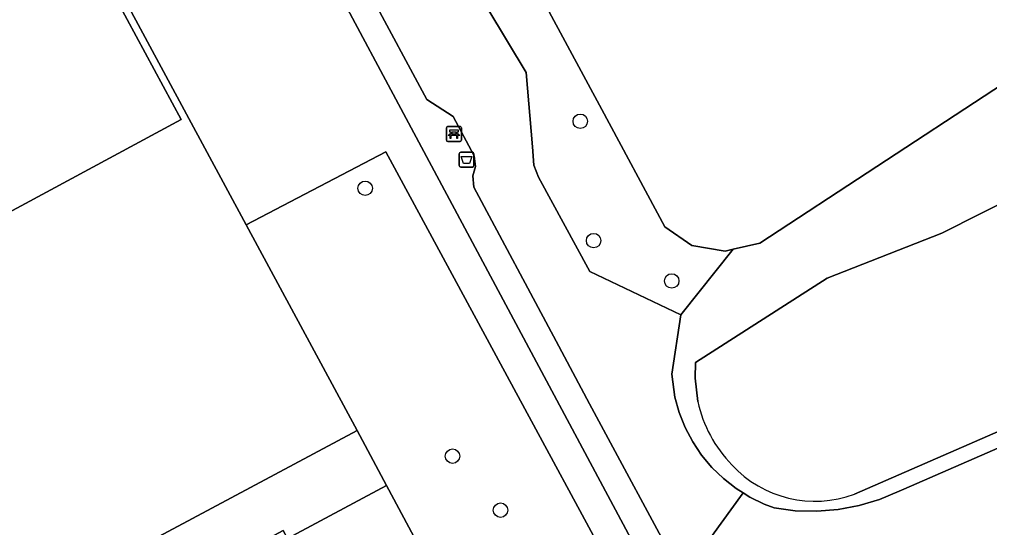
# Model space of a CAD drawing. Extents: x 157793 to 159380, y 380877 to 382313.
# Drawn here: x 159128.4 to 159194, y 382069.7 to 382104.1 of the extents above; entities that cross this region are included whole.
import ezdxf

# ---------------------------------------------------------------- set-up
doc = ezdxf.new("R2010")
doc.units = 0
for name, color, linetype in [('IMGEO_Afvalbak', 7, 'Continuous'), ('IMGEO_Bank', 7, 'Continuous'), ('IMGEO_Boom', 7, 'Continuous'), ('IMGEO_Erf', 7, 'Continuous'), ('IMGEO_Groenvoorziening', 7, 'Continuous'), ('IMGEO_Pand', 7, 'Continuous'), ('IMGEO_Rietland', 7, 'Continuous'), ('IMGEO_Voetpad_halfverhard', 7, 'Continuous')]:
    doc.layers.add(name, color=color, linetype=linetype)

msp = doc.modelspace()

# ---------------------------------------------------------------- linework, layer by layer
at = {"layer": 'IMGEO_Afvalbak'}
for p, q in [((159158.263, 382095.107), (159159.053, 382095.107)), ((159159.053, 382095.107), (159158.263, 382095.107)), ((159158.163, 382094.207), (159158.163, 382095.007)), ((159158.163, 382095.007), (159158.163, 382094.207)), ((159159.153, 382095.007), (159159.153, 382094.207)), ((159159.153, 382094.207), (159159.153, 382095.007)), ((159159.053, 382094.107), (159158.263, 382094.107)), ((159158.263, 382094.107), (159159.053, 382094.107))]:
    msp.add_line(p, q, dxfattribs=at)
msp.add_lwpolyline([(159158.306, 382094.821), (159159.01, 382094.821), (159158.861, 382094.351), (159158.455, 382094.351), (159158.306, 382094.821)], dxfattribs=at)
for centre, start, end in [((159158.263, 382095.007), 90, 180), ((159158.263, 382095.007), 90, 180), ((159159.053, 382095.007), 0, 90), ((159159.053, 382095.007), 360, 90), ((159158.263, 382094.207), 180, 270), ((159158.263, 382094.207), 180, 270), ((159159.053, 382094.207), 270, 0), ((159159.053, 382094.207), 270, 0)]:
    msp.add_arc(centre, 0.1, start, end, dxfattribs=at)
at = {"layer": 'IMGEO_Bank'}
for p, q in [((159157.308, 382095.919), (159157.308, 382096.76)), ((159157.308, 382096.76), (159157.308, 382095.919)), ((159157.383, 382096.844), (159158.224, 382096.844)), ((159158.224, 382096.844), (159157.383, 382096.844)), ((159157.617, 382096.35), (159157.617, 382096.456)), ((159157.661, 382096.456), (159157.661, 382096.35)), ((159157.949, 382096.462), (159157.667, 382096.462)), ((159157.955, 382096.35), (159157.955, 382096.456)), ((159157.999, 382096.456), (159157.999, 382096.35)), ((159158.308, 382096.769), (159158.308, 382095.928)), ((159158.308, 382095.928), (159158.308, 382096.769)), ((159158.233, 382095.844), (159157.392, 382095.844)), ((159157.392, 382095.844), (159158.233, 382095.844)), ((159158.005, 382096.242), (159157.612, 382096.242)), ((159157.667, 382096.344), (159157.949, 382096.344))]:
    msp.add_line(p, q, dxfattribs=at)
for points in [[(159157.611, 382096.462), (159157.525, 382096.462), (159157.525, 382096.623), (159158.088, 382096.623), (159158.088, 382096.462), (159158.005, 382096.462)], [(159157.555, 382096.242), (159157.413, 382096.242), (159157.525, 382096.344), (159157.611, 382096.344)], [(159157.605, 382096.235), (159157.605, 382096.028), (159157.562, 382096.028), (159157.562, 382096.235)], [(159158.005, 382096.344), (159158.088, 382096.344), (159158.2, 382096.242), (159158.061, 382096.242)], [(159158.055, 382096.235), (159158.055, 382096.028), (159158.011, 382096.028), (159158.011, 382096.235)]]:
    msp.add_lwpolyline(points, dxfattribs=at)
for centre, radius, start, end in [((159157.386, 382096.766), 0.0779, 92.4484, 184.28452), ((159157.386, 382096.766), 0.0779, 92.4484, 184.28452), ((159157.61, 382096.455), 0.00671, 2.89567, 87.10433), ((159157.667, 382096.455), 0.00671, 92.89567, 177.10433), ((159157.949, 382096.455), 0.00671, 2.89567, 87.10433), ((159158.006, 382096.455), 0.00671, 92.89567, 177.10433), ((159158.23, 382096.766), 0.0779, 2.4484, 94.28452), ((159158.23, 382096.766), 0.0779, 2.4484, 94.28452), ((159157.386, 382095.922), 0.0779, 182.4484, 274.28452), ((159157.386, 382095.922), 0.0779, 182.4484, 274.28452), ((159157.555, 382096.235), 0.00671, 2.89567, 87.10433), ((159157.612, 382096.235), 0.00671, 92.89567, 177.10433), ((159157.61, 382096.351), 0.00671, 272.89567, 357.10433), ((159157.667, 382096.351), 0.00671, 182.89567, 267.10433), ((159157.949, 382096.351), 0.00671, 272.89567, 357.10433), ((159158.006, 382096.351), 0.00671, 182.89567, 267.10433), ((159158.004, 382096.235), 0.00671, 2.89567, 87.10433), ((159158.061, 382096.235), 0.00671, 92.89567, 177.10433), ((159158.23, 382095.922), 0.0779, 272.4484, 4.28452), ((159158.23, 382095.922), 0.0779, 272.4484, 4.28452)]:
    msp.add_arc(centre, radius, start, end, dxfattribs=at)
at = {"layer": 'IMGEO_Boom'}
for centre in [(159166.347, 382097.204), (159151.807, 382092.672), (159167.247, 382089.134), (159172.524, 382086.408), (159157.713, 382074.567), (159160.958, 382070.916)]:
    msp.add_circle(centre, 0.489, dxfattribs=at)
at = {"layer": 'IMGEO_Erf'}
for points in [[(159166.581, 382137.535), (159162.905, 382134.831), (159152.061, 382127.231), (159156.807, 382118.409), (159167.793, 382097.987), (159172.052, 382090.071), (159173.879, 382088.808), (159176.14, 382088.43), (159176.688, 382088.557), (159178.487, 382088.974), (159233.827, 382125.257)], [(159132.919, 382066.493), (159151.264, 382076.31), (159143.775, 382090.199), (159131.5, 382112.967), (159123.718, 382107.8)]]:
    msp.add_lwpolyline(points, dxfattribs=at)
for points in [[(159112.326, 382092.918), (159109.943, 382097.313), (159116.903, 382101.07), (159117.059, 382100.795), (159117.436, 382100.129), (159126.309, 382104.886), (159125.943, 382105.564), (159125.786, 382105.856), (159132.752, 382109.615), (159135.124, 382105.214), (159139.377, 382097.323), (159116.6, 382085.035)], [(159153.244, 382072.581), (159146.557, 382069.003), (159146.261, 382069.537), (159145.056, 382068.886), (159147.835, 382063.671), (159155.763, 382067.885)]]:
    msp.add_lwpolyline(points, close=True, dxfattribs=at)
at = {"layer": 'IMGEO_Groenvoorziening'}
for points in [[(159233.827, 382125.257), (159178.487, 382088.974), (159176.688, 382088.557), (159173.141, 382084.108), (159172.533, 382080.104), (159172.735, 382078.554), (159173.032, 382077.51), (159173.437, 382076.502), (159173.945, 382075.542), (159174.55, 382074.64), (159175.246, 382073.807), (159176.026, 382073.051), (159176.88, 382072.381), (159177.355, 382072.083), (159177.8, 382071.803), (159178.775, 382071.325), (159179.448, 382071.065), (159180.881, 382070.879), (159182.327, 382070.844), (159183.767, 382070.96), (159185.188, 382071.226), (159186.573, 382071.639), (159187.908, 382072.195), (159188.208, 382072.343), (159195.972, 382075.722)], [(159141.395, 382119.757), (159135.441, 382115.584), (159131.5, 382112.967), (159143.775, 382090.199), (159153.21, 382095.132), (159177.054, 382051.022), (159171.341, 382044.674), (159167.839, 382039.156), (159167.882, 382038.984), (159171.81, 382038.584), (159174.145, 382042.888), (159177.015, 382047.206)], [(159144.563, 382119.909), (159155.979, 382098.681), (159157.748, 382097.515), (159159.18, 382094.859), (159159.272, 382094.148), (159159.083, 382093.524), (159159.153, 382092.746), (159164.715, 382082.33), (159166.968, 382078.104), (159173.246, 382066.428), (159177.355, 382072.083), (159176.88, 382072.381), (159176.026, 382073.051), (159175.246, 382073.807), (159174.55, 382074.64), (159173.945, 382075.542), (159173.437, 382076.502), (159173.032, 382077.51), (159172.735, 382078.554), (159172.533, 382080.104), (159173.141, 382084.108), (159166.99, 382087.049), (159163.528, 382093.421), (159163.21, 382094.246), (159163.109, 382095.467), (159162.695, 382100.498), (159160.096, 382104.808)], [(159179.099, 382051.556), (159143.186, 382118.72)], [(159174.297, 382078.252), (159174.105, 382079.836), (159174.139, 382080.905), (159183.027, 382086.591), (159190.792, 382089.649), (159198.656, 382093.613)], [(159207.931, 382073.323), (159209.162, 382074.709), (159206.859, 382082.862), (159204.886, 382081.211), (159200.031, 382077.732), (159195.972, 382075.722), (159188.208, 382072.343), (159187.908, 382072.195), (159186.573, 382071.639), (159185.188, 382071.226), (159183.767, 382070.96), (159182.327, 382070.844), (159180.881, 382070.879), (159179.448, 382071.065), (159178.775, 382071.325), (159177.8, 382071.803), (159177.355, 382072.083), (159173.246, 382066.428), (159178.975, 382055.774)], [(159197.738, 382077.616), (159184.873, 382071.998)]]:
    msp.add_lwpolyline(points, dxfattribs=at)
for points in [[(159156.807, 382118.409), (159151.585, 382115.6), (159155.368, 382108.644), (159156.047, 382107.96), (159160.096, 382104.808), (159162.695, 382100.498), (159163.109, 382095.467), (159163.21, 382094.246), (159163.528, 382093.421), (159166.99, 382087.049), (159173.141, 382084.108), (159176.688, 382088.557), (159176.14, 382088.43), (159173.879, 382088.808), (159172.052, 382090.071), (159167.793, 382097.987)], [(159143.775, 382090.199), (159151.264, 382076.31), (159153.244, 382072.581), (159155.763, 382067.885), (159157.72, 382064.208), (159164.967, 382050.591), (159167.839, 382039.156), (159171.341, 382044.674), (159177.054, 382051.022), (159153.21, 382095.132)]]:
    msp.add_lwpolyline(points, close=True, dxfattribs=at)
for centre, radius, start, end in [((159182.825, 382080.084), 8.723, 192.12253, 224.36201), ((159182.207, 382079.143), 7.627, 222.56006, 290.46364)]:
    msp.add_arc(centre, radius, start, end, dxfattribs=at)
at = {"layer": 'IMGEO_Pand'}
for points in [[(159135.124, 382105.214), (159132.752, 382109.615), (159125.786, 382105.856), (159125.943, 382105.564), (159126.309, 382104.886), (159117.436, 382100.129), (159117.059, 382100.795), (159116.903, 382101.07), (159109.943, 382097.313), (159112.326, 382092.918), (159116.6, 382085.035), (159139.377, 382097.323)], [(159145.056, 382068.886), (159146.261, 382069.537), (159146.557, 382069.003), (159153.244, 382072.581), (159151.264, 382076.31), (159132.919, 382066.493), (159133.238, 382065.903), (159134.641, 382063.312), (159136.56, 382064.332), (159139.327, 382059.125), (159139.42, 382059.01), (159147.903, 382063.543), (159147.835, 382063.671)]]:
    msp.add_lwpolyline(points, close=True, dxfattribs=at)
at = {"layer": 'IMGEO_Rietland'}
for points in [[(159198.656, 382093.613), (159190.792, 382089.649), (159183.027, 382086.591), (159174.139, 382080.905), (159174.105, 382079.836), (159174.297, 382078.252)], [(159184.873, 382071.998), (159197.738, 382077.616)]]:
    msp.add_lwpolyline(points, dxfattribs=at)
for centre, radius, start, end in [((159182.825, 382080.084), 8.723, 192.12253, 224.36201), ((159182.207, 382079.143), 7.627, 222.56006, 290.46364)]:
    msp.add_arc(centre, radius, start, end, dxfattribs=at)
at = {"layer": 'IMGEO_Voetpad_halfverhard'}
for points in [[(159178.975, 382055.774), (159173.246, 382066.428), (159166.968, 382078.104), (159164.715, 382082.33), (159159.153, 382092.746), (159159.083, 382093.524), (159159.272, 382094.148), (159159.18, 382094.859), (159157.748, 382097.515), (159155.979, 382098.681), (159144.563, 382119.909)], [(159143.186, 382118.72), (159179.099, 382051.556)]]:
    msp.add_lwpolyline(points, dxfattribs=at)

doc.saveas('drawing.dxf')
